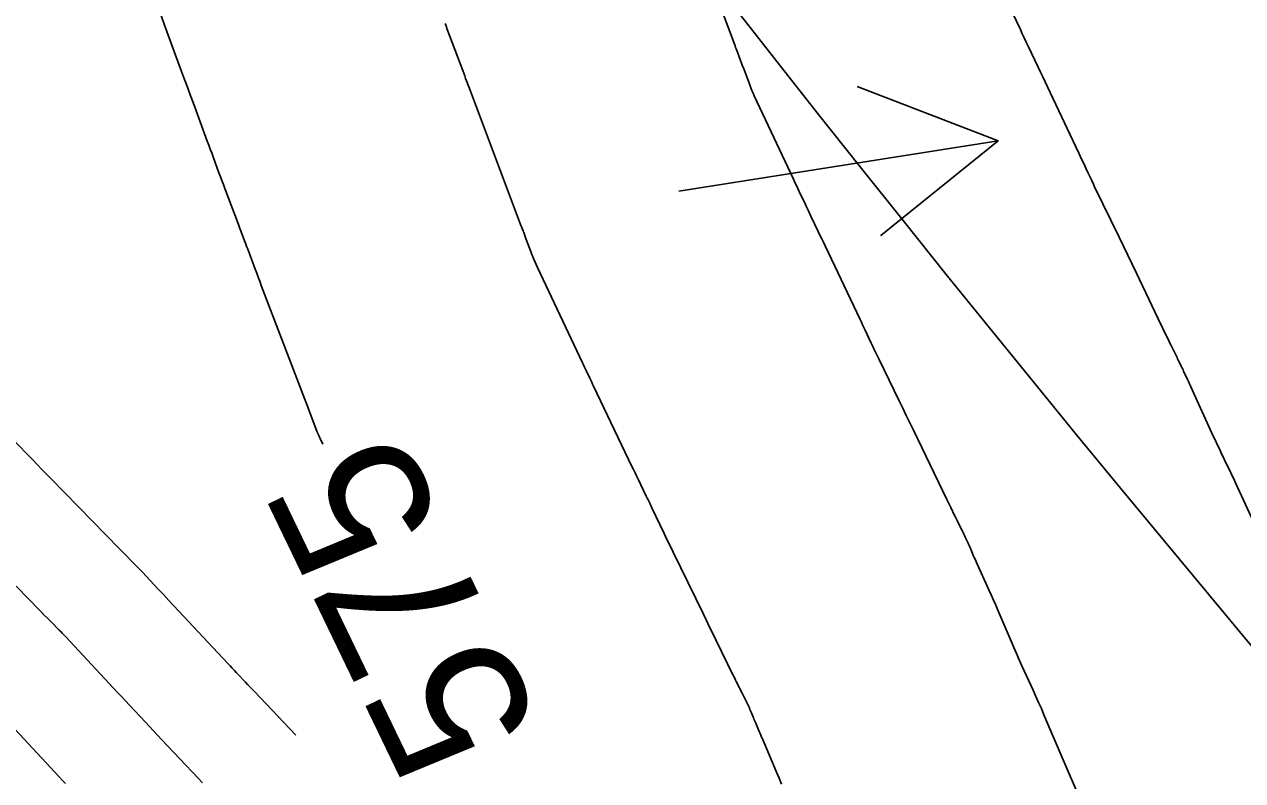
# Model space of a CAD drawing. Extents: x 954385 to 988206, y 1868364 to 1924553.
# Drawn here: x 955331.12 to 955379.55, y 1923395.5 to 1923425.56 of the extents above; entities that cross this region are included whole.
import ezdxf

# ---------------------------------------------------------------- set-up
doc = ezdxf.new("R2010")
doc.units = 0
for name, color, linetype in [('26', 7, 'Continuous'), ('5', 7, 'Continuous'), ('6', 7, 'Continuous'), ('7', 7, 'Continuous'), ('Default', 7, 'Continuous')]:
    doc.layers.add(name, color=color, linetype=linetype)

msp = doc.modelspace()

# ---------------------------------------------------------------- linework, layer by layer
at = {"layer": '26'}
msp.add_lwpolyline([(955357.131, 1923418.928), (955369.827, 1923420.936), (955365.164, 1923417.161), (955369.827, 1923420.936), (955364.226, 1923423.088)], dxfattribs=at)
at = {"layer": '6'}
for points in [[(955336.554, 1923425.915), (955336.693, 1923425.534), (955337.371, 1923423.682), (955337.484, 1923423.374), (955337.597, 1923423.066), (955337.71, 1923422.758), (955337.824, 1923422.451), (955338.391, 1923420.918), (955338.449, 1923420.761), (955338.507, 1923420.604), (955338.565, 1923420.447), (955338.623, 1923420.29), (955338.853, 1923419.661), (955338.911, 1923419.504), (955338.969, 1923419.347), (955339.028, 1923419.19), (955339.087, 1923419.033), (955339.627, 1923417.603), (955339.658, 1923417.521), (955339.689, 1923417.44), (955339.719, 1923417.358), (955339.75, 1923417.276), (955339.872, 1923416.949), (955339.903, 1923416.868), (955339.933, 1923416.786), (955339.964, 1923416.704), (955339.995, 1923416.623), (955340.295, 1923415.826), (955340.355, 1923415.665), (955340.416, 1923415.506), (955340.476, 1923415.346), (955340.537, 1923415.186), (955342.318, 1923410.514), (955342.368, 1923410.379), (955342.383, 1923410.34), (955342.398, 1923410.3), (955342.744, 1923409.394), (955342.753, 1923409.372), (955342.761, 1923409.349), (955342.766, 1923409.338), (955342.771, 1923409.327), (955342.833, 1923409.195), (955342.856, 1923409.147), (955342.879, 1923409.099), (955342.983, 1923408.879)], [(955341.904, 1923397.302), (955340.25, 1923399.05), (955340.163, 1923399.142), (955340.077, 1923399.233), (955339.99, 1923399.325), (955339.903, 1923399.417), (955339.557, 1923399.784), (955339.47, 1923399.876), (955339.384, 1923399.968), (955339.297, 1923400.06), (955339.211, 1923400.152), (955336.866, 1923402.657), (955336.647, 1923402.892), (955336.427, 1923403.127), (955335.814, 1923403.782), (955335.791, 1923403.806), (955335.768, 1923403.83), (955335.745, 1923403.854), (955335.722, 1923403.878), (955335.605, 1923403.997), (955335.534, 1923404.069), (955335.028, 1923404.583), (955334.948, 1923404.664), (955334.915, 1923404.697), (955334.906, 1923404.706), (955332.185, 1923407.493), (955332.002, 1923407.681), (955331.819, 1923407.868), (955331.637, 1923408.056), (955331.454, 1923408.244), (955330.653, 1923409.067)]]:
    msp.add_lwpolyline(points, dxfattribs=at)
at = {"layer": '7'}
for points in [[(955358.549, 1923426.91), (955359.37, 1923424.707), (955359.393, 1923424.645), (955359.416, 1923424.582), (955359.44, 1923424.52), (955359.463, 1923424.457), (955359.604, 1923424.085), (955359.612, 1923424.063), (955359.657, 1923423.941), (955359.671, 1923423.903), (955359.699, 1923423.828), (955359.713, 1923423.791), (955359.952, 1923423.153), (955359.994, 1923423.043), (955360.039, 1923422.934), (955360.086, 1923422.825), (955360.135, 1923422.718), (955361.691, 1923419.403), (955361.748, 1923419.28), (955361.806, 1923419.158), (955361.864, 1923419.036), (955361.921, 1923418.913), (955362.153, 1923418.424), (955362.211, 1923418.302), (955362.269, 1923418.18), (955362.327, 1923418.058), (955362.385, 1923417.936), (955362.677, 1923417.325), (955362.745, 1923417.182), (955362.813, 1923417.04), (955362.881, 1923416.897), (955362.949, 1923416.754), (955364.339, 1923413.831), (955364.389, 1923413.726), (955364.438, 1923413.62), (955364.488, 1923413.515), (955364.538, 1923413.41), (955364.785, 1923412.887), (955364.811, 1923412.832), (955364.837, 1923412.778), (955364.863, 1923412.723), (955364.889, 1923412.668), (955364.993, 1923412.45), (955365.019, 1923412.396), (955365.045, 1923412.341), (955365.071, 1923412.287), (955365.098, 1923412.233), (955365.893, 1923410.596), (955366.034, 1923410.305), (955366.175, 1923410.014), (955366.316, 1923409.723), (955366.457, 1923409.432), (955367.791, 1923406.67), (955367.829, 1923406.592), (955367.866, 1923406.514), (955367.904, 1923406.436), (955367.942, 1923406.359), (955368.098, 1923406.04), (955368.134, 1923405.966), (955368.171, 1923405.892), (955368.207, 1923405.818), (955368.244, 1923405.744), (955368.404, 1923405.42), (955368.433, 1923405.36), (955368.462, 1923405.3), (955368.49, 1923405.239), (955368.518, 1923405.179), (955368.63, 1923404.936), (955368.657, 1923404.876), (955368.685, 1923404.815), (955368.712, 1923404.754), (955368.738, 1923404.693), (955368.852, 1923404.427), (955368.88, 1923404.362), (955368.908, 1923404.298), (955368.937, 1923404.234), (955368.966, 1923404.17), (955369.462, 1923403.083), (955369.554, 1923402.88), (955369.644, 1923402.676), (955369.733, 1923402.472), (955369.82, 1923402.268), (955370.341, 1923401.037), (955370.446, 1923400.791), (955370.553, 1923400.547), (955370.661, 1923400.303), (955370.772, 1923400.061), (955371.217, 1923399.091), (955371.328, 1923398.849), (955371.437, 1923398.605), (955371.544, 1923398.361), (955371.649, 1923398.116), (955373.098, 1923394.72)], [(955370.397, 1923426.022), (955370.71, 1923425.356), (955370.788, 1923425.189), (955370.867, 1923425.023), (955370.945, 1923424.857), (955371.024, 1923424.691), (955371.419, 1923423.859), (955371.511, 1923423.665), (955371.603, 1923423.471), (955371.695, 1923423.277), (955371.787, 1923423.083), (955372.916, 1923420.69), (955372.959, 1923420.598), (955373.002, 1923420.507), (955373.045, 1923420.416), (955373.088, 1923420.325), (955373.282, 1923419.911), (955373.314, 1923419.844), (955373.345, 1923419.777), (955373.377, 1923419.71), (955373.408, 1923419.643), (955373.535, 1923419.375), (955373.567, 1923419.308), (955373.599, 1923419.241), (955373.631, 1923419.174), (955373.663, 1923419.107), (955374.634, 1923417.096), (955374.806, 1923416.738), (955374.978, 1923416.381), (955375.15, 1923416.023), (955375.322, 1923415.665), (955376.312, 1923413.599), (955376.343, 1923413.534), (955376.375, 1923413.469), (955376.406, 1923413.405), (955376.437, 1923413.34), (955376.563, 1923413.081), (955376.594, 1923413.017), (955376.626, 1923412.952), (955376.657, 1923412.887), (955376.689, 1923412.823), (955376.913, 1923412.365), (955376.937, 1923412.316), (955376.961, 1923412.267), (955376.985, 1923412.218), (955377.009, 1923412.169), (955377.106, 1923411.973), (955377.13, 1923411.924), (955377.153, 1923411.875), (955377.177, 1923411.825), (955377.199, 1923411.776), (955377.354, 1923411.439), (955377.388, 1923411.366), (955377.421, 1923411.293), (955377.454, 1923411.22), (955377.488, 1923411.147), (955378.392, 1923409.166), (955378.462, 1923409.013), (955378.534, 1923408.861), (955378.606, 1923408.708), (955378.679, 1923408.557), (955378.974, 1923407.95), (955379.047, 1923407.799), (955379.119, 1923407.647), (955379.191, 1923407.494), (955379.262, 1923407.341), (955381.086, 1923403.37)], [(955347.844, 1923425.593), (955347.868, 1923425.528), (955347.893, 1923425.462), (955347.917, 1923425.397), (955348.544, 1923423.721), (955348.582, 1923423.618), (955348.621, 1923423.515), (955348.659, 1923423.412), (955348.697, 1923423.309), (955348.851, 1923422.898), (955348.889, 1923422.795), (955348.927, 1923422.692), (955348.966, 1923422.59), (955349.005, 1923422.487), (955350.803, 1923417.717), (955350.845, 1923417.606), (955350.94, 1923417.353), (955350.962, 1923417.297), (955350.966, 1923417.285), (955351.025, 1923417.128), (955351.031, 1923417.11), (955351.308, 1923416.38), (955351.355, 1923416.258), (955351.405, 1923416.137), (955351.457, 1923416.017), (955351.512, 1923415.898), (955353.302, 1923412.109), (955353.339, 1923412.032), (955353.376, 1923411.954), (955353.412, 1923411.877), (955353.449, 1923411.8), (955353.596, 1923411.491), (955353.633, 1923411.414), (955353.67, 1923411.337), (955353.706, 1923411.26), (955353.743, 1923411.183), (955355.272, 1923407.985), (955355.332, 1923407.86), (955355.393, 1923407.735), (955355.453, 1923407.609), (955355.513, 1923407.484), (955355.837, 1923406.812), (955355.875, 1923406.733), (955355.913, 1923406.654), (955355.989, 1923406.496), (955356.008, 1923406.457), (955356.027, 1923406.417), (955356.045, 1923406.378), (955356.064, 1923406.338), (955356.375, 1923405.686), (955356.434, 1923405.564), (955356.492, 1923405.442), (955356.551, 1923405.321), (955356.61, 1923405.199), (955358.109, 1923402.114), (955358.233, 1923401.859), (955358.358, 1923401.603), (955358.483, 1923401.347), (955358.608, 1923401.092), (955359.298, 1923399.681), (955359.328, 1923399.62), (955359.359, 1923399.559), (955359.389, 1923399.497), (955359.419, 1923399.436), (955359.541, 1923399.191), (955359.571, 1923399.13), (955359.602, 1923399.068), (955359.632, 1923399.007), (955359.662, 1923398.946), (955359.911, 1923398.44), (955359.937, 1923398.386), (955359.962, 1923398.332), (955359.986, 1923398.277), (955360.009, 1923398.222), (955360.098, 1923397.999), (955360.121, 1923397.943), (955360.143, 1923397.888), (955360.166, 1923397.832), (955360.19, 1923397.777), (955360.331, 1923397.449), (955360.362, 1923397.375), (955360.394, 1923397.302), (955360.425, 1923397.229), (955360.456, 1923397.156), (955361.017, 1923395.839), (955361.118, 1923395.601), (955361.216, 1923395.363)], [(955338.204, 1923395.413), (955338.032, 1923395.595), (955336.574, 1923397.139), (955336.414, 1923397.308), (955336.255, 1923397.478), (955336.095, 1923397.647), (955335.936, 1923397.817), (955335.299, 1923398.498), (955335.14, 1923398.668), (955334.981, 1923398.838), (955334.822, 1923399.008), (955334.663, 1923399.178), (955332.748, 1923401.225), (955332.686, 1923401.291), (955332.624, 1923401.356), (955332.562, 1923401.42), (955332.499, 1923401.484), (955332.179, 1923401.81), (955332.093, 1923401.897), (955331.859, 1923402.134), (955331.845, 1923402.149), (955331.789, 1923402.205), (955331.768, 1923402.227), (955331.746, 1923402.249), (955330.791, 1923403.227)], [(955332.747, 1923395.387), (955332.622, 1923395.521), (955332.497, 1923395.655), (955329.687, 1923398.663)]]:
    msp.add_lwpolyline(points, dxfattribs=at)
at = {"layer": 'Default'}
msp.add_arc((956111.568, 1924014.493), 954.93, 205.346268, 226.414195, dxfattribs=at)

# ---------------------------------------------------------------- texts
at = {"layer": '5'}
msp.add_text('575', height=6, rotation=115.7383, dxfattribs=at).set_placement((955351.734, 1923397.635))

doc.saveas('drawing.dxf')
